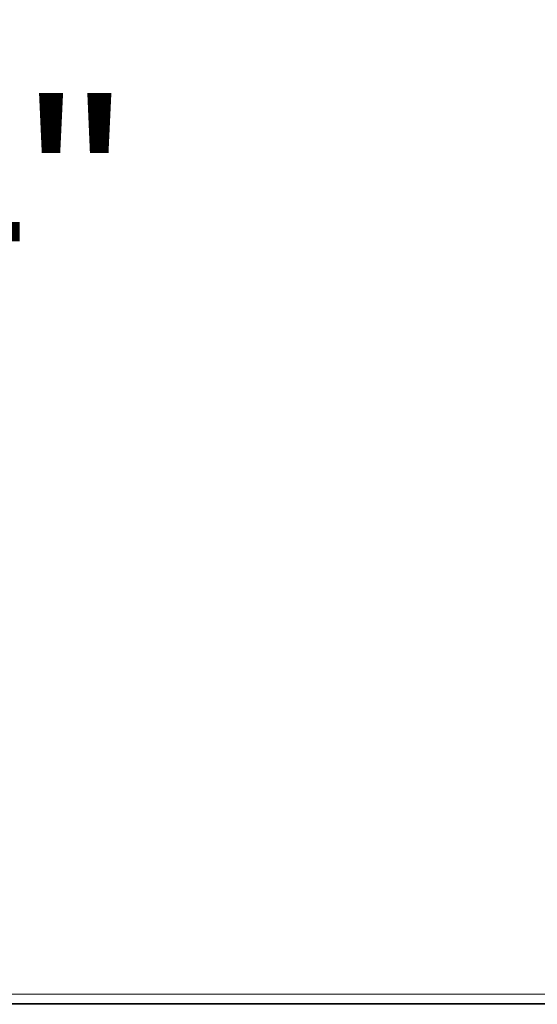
# Model space of a CAD drawing. Header units: millimetres. Extents: x 2 to 902, y -447 to 199.
# Tile 952 of 1056: x 72.58 to 73.66, y 153.72 to 155.78. Entities that reach past the tile are written whole.
import ezdxf

# ---------------------------------------------------------------- set-up
doc = ezdxf.new("R2010")
doc.units = ezdxf.units.MM
doc.header["$MEASUREMENT"] = 0
doc.linetypes.add('NULL', pattern=[0])
for name, color, linetype, lineweight in [('IFC-Laje-Contorno', 134, 'Continuous', 5), ('IFC-Parede padrão-Contorno', 44, 'Continuous', 5), ('IFC-Viga-Contorno', 66, 'Continuous', 5), ('Textos', 7, 'Continuous', 9)]:
    doc.layers.add(name, color=color, linetype=linetype, lineweight=lineweight)
doc.styles.add('Arial', font='arial.ttf')

msp = doc.modelspace()

# ---------------------------------------------------------------- linework, layer by layer
at = {"layer": 'IFC-Laje-Contorno', "color": 7, "lineweight": 5}
msp.add_line((71.4838, 153.723), (74.5238, 153.723), dxfattribs=at)
at = {"layer": 'IFC-Parede padrão-Contorno', "color": 7, "lineweight": 5}
for p, q in [((72.2278, 153.7444), (74.5133, 153.7444)), ((71.3828, 153.723), (74.5238, 153.723)), ((71.4838, 153.7244), (73.7693, 153.7244))]:
    msp.add_line(p, q, dxfattribs=at)
at = {"layer": 'IFC-Viga-Contorno', "color": 7, "lineweight": 5}
msp.add_line((70.2638, 153.723), (75.2037, 153.723), dxfattribs=at)

# ---------------------------------------------------------------- texts
at = {"layer": 'Textos', "linetype": 'NULL', "insert": (71.821, 155.2186), "char_height": 0.4, "width": 1.95, "attachment_point": 7, "line_spacing_factor": 0.6, "style": 'Arial'}
msp.add_mtext('3/4"', dxfattribs=at)

doc.saveas('drawing.dxf')
